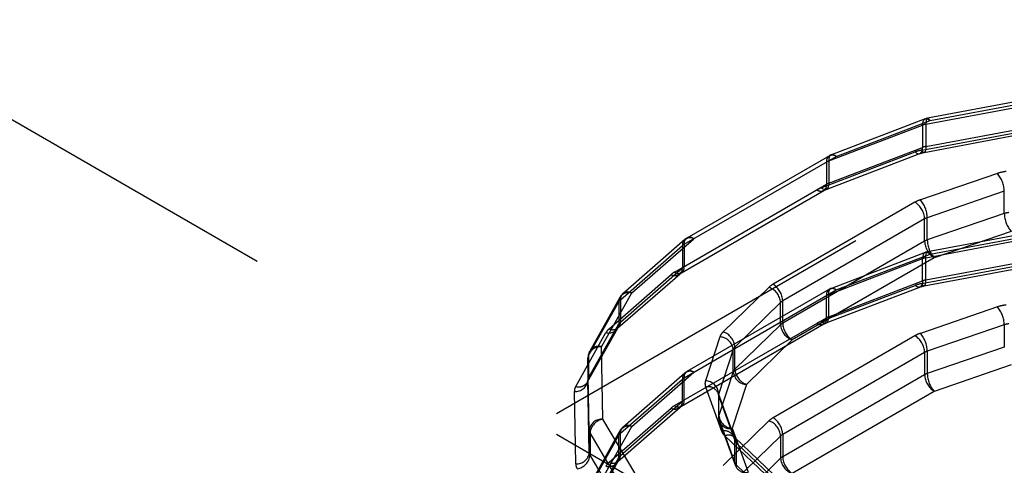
# Model space of a CAD drawing. Header units: inches. Extents: x 1907 to 2452, y -210 to -54.
# Tile 373 of 656: x 1991.365 to 1991.65, y -188.082 to -187.954. Entities that reach past the tile are written whole.
import ezdxf

# ---------------------------------------------------------------- set-up
doc = ezdxf.new("R2010")
doc.units = ezdxf.units.IN
doc.header["$LTSCALE"] = 0.5
doc.header["$MEASUREMENT"] = 0
doc.linetypes.add('HIDDEN', pattern=[0.22499999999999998, 0.15, -0.075])
doc.layers.add('SID-M-H', color=4, linetype='HIDDEN')

msp = doc.modelspace()

# ---------------------------------------------------------------- linework, layer by layer
at = {"layer": 'SID-M-H'}
for p, q in [((1991.780342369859, -188.2235556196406), (1990.366128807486, -187.4071475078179)), ((1991.780342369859, -187.9176182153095), (1990.631293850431, -188.5809498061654)), ((1991.654777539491, -187.9771516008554), (1991.627862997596, -187.9821848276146)), ((1991.628586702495, -187.9828400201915), (1991.65550124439, -187.9778067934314)), ((1991.627373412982, -187.9838925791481), (1991.654287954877, -187.9788593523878)), ((1991.599257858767, -187.994518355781), (1991.626416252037, -187.9841585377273)), ((1991.627183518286, -187.9823762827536), (1991.600025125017, -187.9927361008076)), ((1991.601428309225, -187.9931998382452), (1991.628586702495, -187.9828400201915)), ((1991.626416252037, -187.9841585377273), (1991.626457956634, -187.983567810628)), ((1991.626416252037, -187.9841585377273), (1991.626416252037, -187.990587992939)), ((1991.626457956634, -187.983567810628), (1991.626581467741, -187.9830726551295)), ((1991.626581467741, -187.9830726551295), (1991.626782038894, -187.9826920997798)), ((1991.626782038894, -187.9826920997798), (1991.627051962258, -187.9824407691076)), ((1991.627051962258, -187.9824407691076), (1991.627380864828, -187.9823283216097)), ((1991.627396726, -187.9833069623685), (1991.627373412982, -187.9838925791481)), ((1991.627373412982, -187.9838925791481), (1991.627373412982, -187.9903220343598)), ((1991.627380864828, -187.9823283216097), (1991.627756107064, -187.9823590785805)), ((1991.627465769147, -187.9828269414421), (1991.627396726, -187.9833069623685)), ((1991.627577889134, -187.9824709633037), (1991.627465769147, -187.9828269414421)), ((1991.627728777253, -187.9822527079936), (1991.627577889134, -187.9824709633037)), ((1991.627912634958, -187.9821805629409), (1991.627728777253, -187.9822527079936)), ((1991.627756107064, -187.9823590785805), (1991.628163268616, -187.9825318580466)), ((1991.6281223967, -187.9822573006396), (1991.627912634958, -187.9821805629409)), ((1991.628350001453, -187.982479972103), (1991.6281223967, -187.9822573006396)), ((1991.628163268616, -187.9825318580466), (1991.628586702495, -187.9828400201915)), ((1991.628586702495, -187.9828400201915), (1991.628350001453, -187.982479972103)), ((1991.626160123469, -187.9913745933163), (1991.653074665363, -187.9863413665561)), ((1991.626883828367, -187.9920297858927), (1991.653798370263, -187.9869965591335)), ((1991.627373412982, -187.9903220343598), (1991.654287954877, -187.9852888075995)), ((1991.597087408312, -188.0022663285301), (1991.624245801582, -187.9919065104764)), ((1991.59849059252, -188.002730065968), (1991.62564898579, -187.9923702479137)), ((1991.599257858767, -188.0009478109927), (1991.626416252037, -187.990587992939)), ((1991.600222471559, -187.9926881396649), (1991.599893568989, -187.9928005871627)), ((1991.600597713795, -187.9927188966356), (1991.600222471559, -187.9926881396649)), ((1991.601004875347, -187.9928916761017), (1991.600597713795, -187.9927188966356)), ((1991.624245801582, -187.9919065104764), (1991.62466923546, -187.9922146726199)), ((1991.62466923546, -187.9922146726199), (1991.625076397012, -187.992387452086)), ((1991.625076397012, -187.992387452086), (1991.625451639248, -187.9924182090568)), ((1991.625451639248, -187.9924182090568), (1991.625780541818, -187.992305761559)), ((1991.625780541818, -187.992305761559), (1991.626050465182, -187.9920544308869)), ((1991.626050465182, -187.9920544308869), (1991.626251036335, -187.9916738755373)), ((1991.626396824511, -187.9917346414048), (1991.626160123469, -187.9913745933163)), ((1991.626251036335, -187.9916738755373), (1991.626374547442, -187.991178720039)), ((1991.626374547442, -187.991178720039), (1991.626416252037, -187.990587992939)), ((1991.626624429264, -187.9919573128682), (1991.626396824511, -187.9917346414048)), ((1991.626834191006, -187.9920340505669), (1991.626624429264, -187.9919573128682)), ((1991.627018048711, -187.9919619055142), (1991.626834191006, -187.9920340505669)), ((1991.62716893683, -187.9917436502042), (1991.627018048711, -187.9919619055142)), ((1991.627281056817, -187.9913876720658), (1991.62716893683, -187.9917436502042)), ((1991.627350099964, -187.9909076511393), (1991.627281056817, -187.9913876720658)), ((1991.627373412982, -187.9903220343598), (1991.627350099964, -187.9909076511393)), ((1991.557448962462, -188.0185890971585), (1991.601428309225, -187.9931998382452)), ((1991.599459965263, -187.9930049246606), (1991.558264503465, -188.0167865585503)), ((1991.59864442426, -187.9948074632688), (1991.59864442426, -188.0012369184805)), ((1991.599299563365, -187.9939276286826), (1991.599257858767, -187.994518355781)), ((1991.599257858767, -187.994518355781), (1991.599257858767, -188.0009478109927)), ((1991.599423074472, -187.9934324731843), (1991.599299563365, -187.9939276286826)), ((1991.599623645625, -187.9930519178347), (1991.599423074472, -187.9934324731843)), ((1991.599893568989, -187.9928005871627), (1991.599623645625, -187.9930519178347)), ((1991.601428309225, -187.9931998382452), (1991.601004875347, -187.9928916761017)), ((1991.648051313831, -187.9981136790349), (1991.625773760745, -188.0057428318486)), ((1991.554665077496, -188.0266261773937), (1991.59864442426, -188.0012369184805)), ((1991.599257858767, -188.0009478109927), (1991.59921615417, -188.0015385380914)), ((1991.556633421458, -188.0268210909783), (1991.597828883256, -188.0030394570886)), ((1991.59751084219, -188.0025744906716), (1991.597087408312, -188.0022663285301)), ((1991.597918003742, -188.0027472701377), (1991.59751084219, -188.0025744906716)), ((1991.598293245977, -188.0027780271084), (1991.597918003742, -188.0027472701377)), ((1991.598622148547, -188.0026655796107), (1991.598293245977, -188.0027780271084)), ((1991.598892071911, -188.0024142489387), (1991.598622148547, -188.0026655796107)), ((1991.599092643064, -188.0020336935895), (1991.598892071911, -188.0024142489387)), ((1991.59921615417, -188.0015385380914), (1991.599092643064, -188.0020336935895)), ((1991.650059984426, -188.0032831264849), (1991.627782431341, -188.0109122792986)), ((1991.650059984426, -188.0097125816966), (1991.650059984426, -188.0032831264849)), ((1991.624223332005, -188.0064380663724), (1991.583164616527, -188.0301407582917)), ((1991.650059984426, -188.0097125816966), (1991.627782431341, -188.0173417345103)), ((1991.62700721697, -188.0112598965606), (1991.585948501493, -188.0349625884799)), ((1991.62700721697, -188.0176893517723), (1991.62700721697, -188.0112598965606)), ((1991.627782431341, -188.0173417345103), (1991.627782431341, -188.0109122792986)), ((1991.652068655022, -188.0148820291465), (1991.629791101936, -188.0225111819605)), ((1991.557642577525, -188.0172313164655), (1991.539697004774, -188.0329094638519)), ((1991.542287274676, -188.0326596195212), (1991.560232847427, -188.016981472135)), ((1991.62700721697, -188.0176893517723), (1991.585948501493, -188.0413920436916)), ((1991.627373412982, -188.0224693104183), (1991.654287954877, -188.017436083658)), ((1991.654777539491, -188.0157283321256), (1991.627862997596, -188.0207615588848)), ((1991.628586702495, -188.0214167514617), (1991.65550124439, -188.0163835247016)), ((1991.539002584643, -188.0346213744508), (1991.556948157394, -188.0189432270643)), ((1991.556948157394, -188.0189432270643), (1991.556948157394, -188.025372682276)), ((1991.557448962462, -188.0185890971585), (1991.557448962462, -188.0250185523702)), ((1991.627183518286, -188.0209530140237), (1991.600025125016, -188.0313128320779)), ((1991.627051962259, -188.0210175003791), (1991.626782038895, -188.0212688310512)), ((1991.627380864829, -188.0209050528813), (1991.627051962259, -188.0210175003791)), ((1991.627756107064, -188.0209358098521), (1991.627380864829, -188.0209050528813)), ((1991.627465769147, -188.0214036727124), (1991.627577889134, -188.021047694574)), ((1991.627577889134, -188.021047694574), (1991.627728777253, -188.0208294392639)), ((1991.627728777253, -188.0208294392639), (1991.627912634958, -188.0207572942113)), ((1991.628163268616, -188.0211085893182), (1991.627756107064, -188.0209358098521)), ((1991.627912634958, -188.0207572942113), (1991.6281223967, -188.02083403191)), ((1991.6281223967, -188.02083403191), (1991.628350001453, -188.0210567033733)), ((1991.628586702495, -188.0214167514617), (1991.628163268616, -188.0211085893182)), ((1991.628350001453, -188.0210567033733), (1991.628586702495, -188.0214167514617)), ((1991.629791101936, -188.0225111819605), (1991.588732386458, -188.0462138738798)), ((1991.599257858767, -188.0330950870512), (1991.626416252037, -188.0227352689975)), ((1991.601428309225, -188.0317765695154), (1991.628586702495, -188.0214167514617)), ((1991.626457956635, -188.0221445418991), (1991.626416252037, -188.0227352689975)), ((1991.626416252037, -188.0291647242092), (1991.626416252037, -188.0227352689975)), ((1991.626581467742, -188.0216493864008), (1991.626457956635, -188.0221445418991)), ((1991.626782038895, -188.0212688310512), (1991.626581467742, -188.0216493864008)), ((1991.627373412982, -188.0224693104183), (1991.627396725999, -188.0218836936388)), ((1991.627373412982, -188.02889876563), (1991.627373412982, -188.0224693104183)), ((1991.627373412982, -188.02889876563), (1991.654287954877, -188.0238655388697)), ((1991.627396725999, -188.0218836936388), (1991.627465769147, -188.0214036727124)), ((1991.539002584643, -188.0410508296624), (1991.556948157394, -188.025372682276)), ((1991.626160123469, -188.0299513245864), (1991.653074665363, -188.0249180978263)), ((1991.626883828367, -188.0306065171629), (1991.653798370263, -188.0255732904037)), ((1991.53571789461, -188.0430125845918), (1991.553663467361, -188.0273344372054)), ((1991.538308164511, -188.0427627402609), (1991.556253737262, -188.0270845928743)), ((1991.599257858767, -188.0395245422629), (1991.626416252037, -188.0291647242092)), ((1991.62637454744, -188.0297554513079), (1991.626251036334, -188.0302506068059)), ((1991.626416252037, -188.0291647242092), (1991.62637454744, -188.0297554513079)), ((1991.627281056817, -188.0299644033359), (1991.627350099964, -188.0294843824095)), ((1991.627350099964, -188.0294843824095), (1991.627373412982, -188.02889876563)), ((1991.557448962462, -188.0571658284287), (1991.601428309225, -188.0317765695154)), ((1991.599459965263, -188.0315816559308), (1991.558264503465, -188.0553632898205)), ((1991.581960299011, -188.0310358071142), (1991.568744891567, -188.0438963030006)), ((1991.597087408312, -188.0408430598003), (1991.624245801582, -188.0304832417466)), ((1991.598490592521, -188.041306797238), (1991.62564898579, -188.030946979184)), ((1991.599257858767, -188.0330950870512), (1991.599299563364, -188.0325043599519)), ((1991.599299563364, -188.0325043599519), (1991.599423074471, -188.0320092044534)), ((1991.599423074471, -188.0320092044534), (1991.599623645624, -188.0316286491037)), ((1991.599623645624, -188.0316286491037), (1991.599893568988, -188.0313773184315)), ((1991.599893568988, -188.0313773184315), (1991.600222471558, -188.0312648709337)), ((1991.600222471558, -188.0312648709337), (1991.600597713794, -188.0312956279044)), ((1991.600597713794, -188.0312956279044), (1991.601004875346, -188.0314684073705)), ((1991.601004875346, -188.0314684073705), (1991.601428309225, -188.0317765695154)), ((1991.62466923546, -188.0307914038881), (1991.624245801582, -188.0304832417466)), ((1991.625076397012, -188.0309641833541), (1991.62466923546, -188.0307914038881)), ((1991.625451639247, -188.0309949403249), (1991.625076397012, -188.0309641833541)), ((1991.625780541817, -188.0308824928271), (1991.625451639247, -188.0309949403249)), ((1991.62605046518, -188.0306311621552), (1991.625780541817, -188.0308824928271)), ((1991.626251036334, -188.0302506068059), (1991.62605046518, -188.0306311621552)), ((1991.626160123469, -188.0299513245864), (1991.626396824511, -188.030311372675)), ((1991.626396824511, -188.030311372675), (1991.626624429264, -188.0305340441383)), ((1991.626624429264, -188.0305340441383), (1991.626834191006, -188.0306107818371)), ((1991.626834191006, -188.0306107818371), (1991.627018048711, -188.0305386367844)), ((1991.627018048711, -188.0305386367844), (1991.62716893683, -188.0303203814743)), ((1991.62716893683, -188.0303203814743), (1991.627281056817, -188.0299644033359)), ((1991.529823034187, -188.0507114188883), (1991.538541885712, -188.0351739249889)), ((1991.538853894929, -188.0339477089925), (1991.530135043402, -188.0494852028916)), ((1991.533568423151, -188.0481971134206), (1991.542287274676, -188.0326596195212)), ((1991.538541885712, -188.0351739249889), (1991.538541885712, -188.0416033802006)), ((1991.539002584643, -188.0346213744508), (1991.539002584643, -188.0410508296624)), ((1991.585346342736, -188.035410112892), (1991.572130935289, -188.0482706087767)), ((1991.585346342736, -188.0418395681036), (1991.585346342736, -188.035410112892)), ((1991.585948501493, -188.0413920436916), (1991.585948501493, -188.0349625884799)), ((1991.59864442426, -188.0398136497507), (1991.59864442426, -188.033384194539)), ((1991.599257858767, -188.0395245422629), (1991.599257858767, -188.0330950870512)), ((1991.648051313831, -188.0366904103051), (1991.625773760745, -188.0443195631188)), ((1991.554665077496, -188.0652029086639), (1991.59864442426, -188.0398136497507)), ((1991.597087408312, -188.0408430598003), (1991.597510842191, -188.0411512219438)), ((1991.597510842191, -188.0411512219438), (1991.597918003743, -188.0413240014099)), ((1991.598622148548, -188.0412423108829), (1991.598892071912, -188.0409909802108)), ((1991.598892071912, -188.0409909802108), (1991.599092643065, -188.0406104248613)), ((1991.599092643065, -188.0406104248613), (1991.599216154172, -188.0401152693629)), ((1991.599216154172, -188.0401152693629), (1991.599257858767, -188.0395245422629)), ((1991.529511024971, -188.0583670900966), (1991.538229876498, -188.0428295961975)), ((1991.529823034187, -188.0571408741), (1991.538541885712, -188.0416033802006)), ((1991.538229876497, -188.0428295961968), (1991.538266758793, -188.0427612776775)), ((1991.538256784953, -188.0427802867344), (1991.538469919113, -188.0422170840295)), ((1991.538266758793, -188.0427612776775), (1991.538256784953, -188.0427802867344)), ((1991.538363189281, -188.0427126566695), (1991.538308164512, -188.0427627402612)), ((1991.538469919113, -188.0422170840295), (1991.538541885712, -188.0416033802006)), ((1991.556633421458, -188.0653978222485), (1991.597828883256, -188.0416161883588)), ((1991.585346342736, -188.0418395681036), (1991.572130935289, -188.0547000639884)), ((1991.597918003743, -188.0413240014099), (1991.598293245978, -188.0413547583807)), ((1991.598293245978, -188.0413547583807), (1991.598622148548, -188.0412423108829)), ((1991.650059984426, -188.041859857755), (1991.627782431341, -188.0494890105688)), ((1991.650059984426, -188.041859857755), (1991.650059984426, -188.0482893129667)), ((1991.526077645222, -188.0596551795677), (1991.534796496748, -188.0441176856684)), ((1991.567781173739, -188.0453675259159), (1991.563614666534, -188.0580353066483)), ((1991.588732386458, -188.0462138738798), (1991.575516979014, -188.0590743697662)), ((1991.624223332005, -188.0450147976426), (1991.583164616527, -188.0687174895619)), ((1991.53394992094, -188.0691155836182), (1991.533568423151, -188.0481971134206)), ((1991.571649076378, -188.049006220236), (1991.56748256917, -188.0616740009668)), ((1991.571649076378, -188.0554356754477), (1991.571649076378, -188.049006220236)), ((1991.572130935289, -188.0547000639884), (1991.572130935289, -188.0482706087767)), ((1991.650059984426, -188.0482893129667), (1991.627782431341, -188.0559184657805)), ((1991.627782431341, -188.0494890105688), (1991.627782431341, -188.0559184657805)), ((1991.530013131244, -188.0723542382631), (1991.529631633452, -188.051435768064)), ((1991.529631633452, -188.051435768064), (1991.529631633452, -188.0578652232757)), ((1991.529823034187, -188.0507114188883), (1991.529823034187, -188.0571408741)), ((1991.62700721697, -188.0498366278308), (1991.585948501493, -188.0735393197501)), ((1991.62700721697, -188.0498366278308), (1991.62700721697, -188.0562660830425)), ((1991.571649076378, -188.0554356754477), (1991.56748256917, -188.0681034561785)), ((1991.652068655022, -188.0534587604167), (1991.629791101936, -188.0610879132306)), ((1991.530013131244, -188.0787836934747), (1991.529631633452, -188.0578652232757)), ((1991.539002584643, -188.0731981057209), (1991.556948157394, -188.0575199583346)), ((1991.557642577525, -188.0558080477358), (1991.539697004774, -188.0714861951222)), ((1991.542287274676, -188.0712363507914), (1991.560232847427, -188.0555582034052)), ((1991.556948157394, -188.0639494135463), (1991.556948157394, -188.0575199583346)), ((1991.557448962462, -188.0635952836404), (1991.557448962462, -188.0571658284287)), ((1991.62700721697, -188.0562660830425), (1991.585948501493, -188.0799687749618)), ((1991.526076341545, -188.0820223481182), (1991.525694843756, -188.0611038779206)), ((1991.563644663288, -188.0598177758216), (1991.568280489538, -188.0725567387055)), ((1991.575516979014, -188.0590743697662), (1991.571350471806, -188.071742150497)), ((1991.629791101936, -188.0610879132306), (1991.588732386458, -188.08479060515)), ((1991.539002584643, -188.0796275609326), (1991.556948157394, -188.0639494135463)), ((1991.57198013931, -188.0744251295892), (1991.567344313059, -188.0616861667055)), ((1991.567413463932, -188.0620979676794), (1991.567413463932, -188.0685274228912)), ((1991.56748256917, -188.0681034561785), (1991.56748256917, -188.0616740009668)), ((1991.567497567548, -188.0625652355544), (1991.572133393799, -188.0753041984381)), ((1991.567497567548, -188.0689946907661), (1991.567497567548, -188.0625652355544)), ((1991.53571789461, -188.081589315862), (1991.553663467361, -188.0659111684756)), ((1991.538308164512, -188.081339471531), (1991.556253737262, -188.0656613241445)), ((1991.543250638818, -188.084784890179), (1991.53394992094, -188.0691155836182)), ((1991.567497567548, -188.0689946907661), (1991.572133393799, -188.0817336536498)), ((1991.581960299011, -188.0696125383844), (1991.568744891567, -188.0824730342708)), ((1991.530013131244, -188.0723542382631), (1991.530013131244, -188.0787836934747)), ((1991.538853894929, -188.0725244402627), (1991.530135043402, -188.0880619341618)), ((1991.533568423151, -188.0867738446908), (1991.542287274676, -188.0712363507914)), ((1991.567650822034, -188.0698737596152), (1991.572286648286, -188.0826127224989)), ((1991.571350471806, -188.071742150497), (1991.575986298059, -188.0844811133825)), ((1991.529823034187, -188.0892881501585), (1991.538541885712, -188.0737506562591)), ((1991.53952621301, -188.0887363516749), (1991.530225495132, -188.0730670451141)), ((1991.530225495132, -188.0730670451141), (1991.530225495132, -188.0794965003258)), ((1991.538541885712, -188.0801801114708), (1991.538541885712, -188.0737506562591)), ((1991.539002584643, -188.0796275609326), (1991.539002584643, -188.0731981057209)), ((1991.569254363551, -188.0739799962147), (1991.582973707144, -188.0870342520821)), ((1991.585687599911, -188.0873968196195), (1991.571968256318, -188.0743425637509)), ((1991.585346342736, -188.0739868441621), (1991.572130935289, -188.0868473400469)), ((1991.572133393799, -188.0817336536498), (1991.572133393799, -188.0753041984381)), ((1991.585346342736, -188.0739868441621), (1991.585346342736, -188.0804162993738)), ((1991.585948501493, -188.0735393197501), (1991.585948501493, -188.0799687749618)), ((1991.572620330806, -188.0760158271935), (1991.586339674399, -188.0890700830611)), ((1991.572620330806, -188.0824452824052), (1991.572620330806, -188.0760158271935)), ((1991.529823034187, -188.0957176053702), (1991.538541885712, -188.0801801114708)), ((1991.53952621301, -188.0951658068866), (1991.530225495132, -188.0794965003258)), ((1991.538469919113, -188.0807938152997), (1991.538270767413, -188.0813302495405)), ((1991.538541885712, -188.0801801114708), (1991.538469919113, -188.0807938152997)), ((1991.585346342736, -188.0804162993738), (1991.572130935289, -188.0932767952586)), ((1991.529511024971, -188.0969438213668), (1991.538229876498, -188.0814063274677)), ((1991.538256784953, -188.0813570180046), (1991.538229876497, -188.081406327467)), ((1991.538270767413, -188.0813302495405), (1991.538256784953, -188.0813570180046)), ((1991.572620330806, -188.0824452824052), (1991.586339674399, -188.0954995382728))]:
    msp.add_line(p, q, dxfattribs=at)
for centre, radius, start, end in [((1991.628377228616, -187.9893605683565), 0.005559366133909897, 100.4025526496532, 110.6546205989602), ((1991.628586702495, -187.9860547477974), 0.00393700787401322, 100.5924044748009, 110.8798105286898), ((1991.601428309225, -187.9964145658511), 0.003937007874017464, 110.8798105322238, 119.9973117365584), ((1991.628167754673, -188.0023105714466), 0.01111873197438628, 100.402552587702, 110.6546207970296), ((1991.628377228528, -187.995790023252), 0.005559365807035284, 100.4025523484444, 110.6546209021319), ((1991.600341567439, -187.994532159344), 0.001719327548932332, 50.79671475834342, 189.21403698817), ((1991.600768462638, -187.9985189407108), 0.004276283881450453, 110.6863233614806, 119.7820390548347), ((1991.651848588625, -188.009392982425), 0.01190134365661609, 96.02288446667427, 108.6062501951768), ((1991.642038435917, -188.0034250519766), 0.008022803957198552, 1.013630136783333, 41.45521990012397), ((1991.596947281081, -188.0015122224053), 0.001719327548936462, 230.7967147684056, 9.214036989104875), ((1991.600768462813, -188.0049483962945), 0.004276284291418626, 110.6863237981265, 119.7820386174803), ((1991.600108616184, -188.0102674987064), 0.008552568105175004, 110.686323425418, 119.7820387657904), ((1991.628591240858, -188.0141024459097), 0.008821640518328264, 108.6256024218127, 119.6786966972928), ((1991.620963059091, -188.011534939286), 0.006050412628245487, 2.605478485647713, 57.39452166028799), ((1991.619760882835, -188.0110542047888), 0.008022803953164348, 1.013630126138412, 41.45521991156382), ((1991.651958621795, -188.0153522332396), 0.005950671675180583, 96.02288435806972, 108.6062504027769), ((1991.658081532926, -188.0095706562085), 0.008022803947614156, 181.0136301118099, 221.4552199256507), ((1991.629191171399, -188.0150920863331), 0.00441082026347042, 108.6256024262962, 119.678696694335), ((1991.559142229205, -188.0188861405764), 0.00219481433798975, 60.20443273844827, 181.4904147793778), ((1991.559146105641, -188.0183137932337), 0.001719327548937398, 50.79671476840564, 189.2140369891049), ((1991.560232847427, -188.0201961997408), 0.003937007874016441, 119.9973117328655, 131.1420833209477), ((1991.629191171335, -188.0215215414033), 0.004410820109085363, 108.6256022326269, 119.6786968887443), ((1991.63305137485, -188.0174143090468), 0.006050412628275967, 182.6054784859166, 237.3945216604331), ((1991.635803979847, -188.0171998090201), 0.008022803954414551, 181.013630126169, 221.4552199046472), ((1991.559018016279, -188.0213392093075), 0.003166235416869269, 119.7065632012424, 130.8233215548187), ((1991.628586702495, -188.0246314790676), 0.00393700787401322, 100.5924044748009, 110.8798105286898), ((1991.628377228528, -188.0279372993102), 0.005559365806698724, 100.4025523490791, 110.6546209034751), ((1991.554754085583, -188.0254297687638), 0.002194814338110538, 240.204432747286, 1.490414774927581), ((1991.557803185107, -188.0321264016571), 0.006332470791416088, 119.7065631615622, 130.8233215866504), ((1991.555751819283, -188.025293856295), 0.001719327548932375, 230.7967147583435, 9.214036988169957), ((1991.559018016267, -188.0277686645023), 0.003166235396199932, 119.706563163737, 130.8233215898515), ((1991.628377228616, -188.0343667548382), 0.005559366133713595, 100.4025526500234, 110.6546205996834), ((1991.54139643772, -188.0353793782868), 0.00286193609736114, 71.86417235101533, 175.8832968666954), ((1991.541196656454, -188.0345642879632), 0.002194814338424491, 60.20443274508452, 181.4904147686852), ((1991.586163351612, -188.0354334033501), 0.006083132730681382, 119.5352549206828, 133.7042106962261), ((1991.580322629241, -188.0358011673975), 0.005038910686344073, 4.451026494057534, 71.03413889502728), ((1991.579904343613, -188.0352376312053), 0.006050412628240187, 2.605478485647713, 57.39452166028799), ((1991.600341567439, -188.0331088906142), 0.001719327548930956, 50.79671475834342, 189.214036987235), ((1991.601428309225, -188.0349912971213), 0.00393700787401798, 110.8798105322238, 119.9973117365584), ((1991.628167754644, -188.0408873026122), 0.01111873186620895, 100.4025525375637, 110.6546208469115), ((1991.540378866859, -188.0362372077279), 0.00212251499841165, 130.4226192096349, 149.9368525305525), ((1991.542287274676, -188.035874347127), 0.003937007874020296, 131.1420833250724, 150.7010752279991), ((1991.587447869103, -188.0376089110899), 0.003041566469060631, 119.5352552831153, 133.7042105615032), ((1991.600768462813, -188.0370956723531), 0.004276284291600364, 110.6863237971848, 119.7820386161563), ((1991.651848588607, -188.0479697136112), 0.01190134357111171, 96.02288442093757, 108.6062502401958), ((1991.642038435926, -188.0420017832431), 0.008022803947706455, 1.013630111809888, 41.45521992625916), ((1991.536808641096, -188.0411606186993), 0.002196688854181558, 315.0462967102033, 2.864798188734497), ((1991.540378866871, -188.042666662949), 0.00212251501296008, 130.4226192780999, 149.9368524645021), ((1991.596947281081, -188.0400889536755), 0.001719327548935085, 230.7967147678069, 9.214036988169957), ((1991.600108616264, -188.0488442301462), 0.008552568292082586, 110.6863235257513, 119.7820386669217), ((1991.600768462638, -188.0435251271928), 0.004276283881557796, 110.6863233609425, 119.7820390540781), ((1991.53561455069, -188.0410783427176), 0.00314750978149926, 254.9355669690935, 326.1932617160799), ((1991.538470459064, -188.0462442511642), 0.004245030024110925, 130.4226192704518, 149.9368524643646), ((1991.536805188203, -188.0407328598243), 0.002525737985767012, 244.5016245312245, 306.517210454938), ((1991.57126244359, -188.0465966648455), 0.003691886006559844, 132.9934607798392, 160.5532997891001), ((1991.567107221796, -188.0486616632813), 0.005038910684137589, 4.451026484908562, 71.03413887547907), ((1991.587447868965, -188.0440383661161), 0.003041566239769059, 119.5352547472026, 133.704211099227), ((1991.590370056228, -188.041448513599), 0.005038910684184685, 184.4510264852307, 251.0341388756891), ((1991.591992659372, -188.0411170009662), 0.006050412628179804, 182.60547848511, 237.3945216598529), ((1991.651958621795, -188.0474995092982), 0.005950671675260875, 96.02288435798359, 108.6062504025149), ((1991.567583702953, -188.0494525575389), 0.004089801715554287, 6.265409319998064, 87.23247134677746), ((1991.628591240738, -188.0526791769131), 0.00882164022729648, 108.6256022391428, 119.6786968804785), ((1991.620963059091, -188.0501116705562), 0.006050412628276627, 2.605478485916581, 57.39452166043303), ((1991.619760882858, -188.04963093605), 0.0080228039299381, 1.013630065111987, 41.45521997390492), ((1991.533568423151, -188.0514118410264), 0.003937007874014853, 150.701075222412, 180), ((1991.533265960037, -188.0518414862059), 0.003656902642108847, 85.25563529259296, 173.6301579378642), ((1991.532677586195, -188.0509168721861), 0.002861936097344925, 71.86417235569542, 175.8832968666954), ((1991.573389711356, -188.0496207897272), 0.001845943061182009, 132.9934614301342, 160.5532995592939), ((1991.629191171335, -188.053668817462), 0.004410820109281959, 108.6256022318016, 119.6786968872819), ((1991.531052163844, -188.0514236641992), 0.0014205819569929, 149.9089408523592, 180.4881863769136), ((1991.559142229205, -188.0574628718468), 0.002194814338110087, 60.20443274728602, 181.4904147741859), ((1991.559146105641, -188.0568905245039), 0.001719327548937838, 50.79671476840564, 189.2140369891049), ((1991.560232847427, -188.058772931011), 0.00393700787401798, 119.9973117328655, 131.1420833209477), ((1991.573389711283, -188.0560502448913), 0.001845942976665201, 132.9934607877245, 160.5533002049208), ((1991.575714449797, -188.0549893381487), 0.0040898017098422, 186.2654092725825, 267.23247138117), ((1991.577154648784, -188.0543090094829), 0.005038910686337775, 184.4510264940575, 251.0341388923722), ((1991.525997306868, -188.0574595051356), 0.003656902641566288, 265.2556353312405, 353.6301579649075), ((1991.526968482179, -188.0569354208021), 0.002861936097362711, 251.8641723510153, 355.8832968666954), ((1991.531052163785, -188.0578531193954), 0.00142058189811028, 149.9089401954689, 180.4881870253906), ((1991.559018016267, -188.0599159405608), 0.003166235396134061, 119.7065631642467, 130.8233215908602), ((1991.56616076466, -188.0588839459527), 0.002683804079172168, 161.5662678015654, 200.3619845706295), ((1991.56341719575, -188.0621203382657), 0.004089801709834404, 6.265409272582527, 87.23247137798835), ((1991.629191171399, -188.0600982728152), 0.004410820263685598, 108.6256024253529, 119.6786966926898), ((1991.63305137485, -188.055991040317), 0.006050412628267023, 182.6054784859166, 237.3945216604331), ((1991.635803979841, -188.0557765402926), 0.008022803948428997, 181.0136301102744, 221.4552199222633), ((1991.528535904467, -188.0610796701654), 0.002841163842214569, 149.9089405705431, 180.4881869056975), ((1991.564386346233, -188.0628529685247), 0.003124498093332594, 5.283816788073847, 103.731760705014), ((1991.554754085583, -188.0640065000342), 0.002194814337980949, 240.2044327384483, 1.490414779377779), ((1991.555751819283, -188.0638705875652), 0.001719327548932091, 230.7967147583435, 9.214036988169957), ((1991.559018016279, -188.0663453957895), 0.003166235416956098, 119.7065632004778, 130.8233215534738), ((1991.568755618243, -188.0620983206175), 0.001341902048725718, 161.5662679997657, 200.361984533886), ((1991.557803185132, -188.0707031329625), 0.006332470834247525, 119.7065631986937, 130.8233215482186), ((1991.533647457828, -188.0727599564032), 0.003656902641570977, 85.25563533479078, 173.6301579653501), ((1991.534654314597, -188.0735104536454), 0.004450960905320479, 99.10571384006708, 174.2826619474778), ((1991.571350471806, -188.0685274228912), 0.00393700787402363, 180, 199.9969138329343), ((1991.568755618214, -188.0685277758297), 0.00134190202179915, 161.5662676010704, 200.3619849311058), ((1991.571547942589, -188.0676571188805), 0.004089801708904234, 186.2654092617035, 267.2324713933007), ((1991.570608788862, -188.0687069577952), 0.003124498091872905, 185.2838167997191, 283.73176069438), ((1991.586163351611, -188.0740101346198), 0.00608313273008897, 119.5352549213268, 133.7042106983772), ((1991.580322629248, -188.0743778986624), 0.005038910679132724, 4.451026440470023, 71.03413894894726), ((1991.579904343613, -188.0738143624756), 0.006050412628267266, 2.605478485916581, 57.39452166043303), ((1991.531456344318, -188.0723123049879), 0.001443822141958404, 181.6642891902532, 211.5160643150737), ((1991.54139643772, -188.073956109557), 0.002861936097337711, 71.86417235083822, 175.8832968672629), ((1991.542287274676, -188.0744510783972), 0.003937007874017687, 131.1420833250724, 150.7010752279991), ((1991.541196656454, -188.073141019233), 0.002194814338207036, 60.20443273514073, 181.4904147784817), ((1991.569022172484, -188.075591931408), 0.003124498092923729, 5.283816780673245, 103.7317607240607), ((1991.540378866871, -188.0748139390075), 0.002122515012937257, 130.4226192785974, 149.9368524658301), ((1991.571801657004, -188.0711921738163), 0.00377632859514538, 201.1829410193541, 227.5813811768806), ((1991.570331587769, -188.0759994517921), 0.002288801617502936, 359.5900695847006, 118.0764902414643), ((1991.573893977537, -188.0746219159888), 0.001888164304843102, 201.1829410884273, 227.5813811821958), ((1991.587447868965, -188.0761856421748), 0.003041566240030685, 119.5352547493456, 133.7042111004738), ((1991.526378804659, -188.0783779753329), 0.003656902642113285, 265.2556352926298, 353.6301579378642), ((1991.52579667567, -188.0790530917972), 0.004450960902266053, 279.1057138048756, 354.282661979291), ((1991.531456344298, -188.0787417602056), 0.00144382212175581, 181.6642889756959, 211.5160645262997), ((1991.536808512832, -188.0796846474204), 0.002194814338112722, 240.204432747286, 1.490414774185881), ((1991.54037886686, -188.0812433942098), 0.002122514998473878, 130.4226192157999, 149.9368525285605), ((1991.587447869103, -188.0826150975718), 0.003041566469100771, 119.5352552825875, 133.7042105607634), ((1991.590370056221, -188.0800252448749), 0.005038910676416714, 184.4510264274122, 251.0341389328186), ((1991.591992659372, -188.0796937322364), 0.006050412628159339, 182.6054784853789, 237.3945216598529), ((1991.528962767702, -188.0819384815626), 0.002887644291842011, 181.664289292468, 211.5160643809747), ((1991.53561455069, -188.0796550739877), 0.00314750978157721, 254.9355669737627, 326.1932617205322), ((1991.538470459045, -188.084820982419), 0.004245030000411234, 130.4226192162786, 149.9368525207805), ((1991.575244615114, -188.0814459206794), 0.003124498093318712, 185.2838167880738, 283.7317607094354), ((1991.573893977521, -188.0810513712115), 0.001888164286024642, 201.1829409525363, 227.5813813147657)]:
    msp.add_arc(centre, radius, start, end, dxfattribs=at)
for points, knots in [([(1991.625676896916, -187.9923829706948), (1991.6258650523, -187.9923068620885), (1991.626213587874, -187.9921658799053), (1991.626672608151, -187.9920726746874), (1991.626883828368, -187.9920297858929)], [0, 0, 0, 0, 0.5398455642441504, 1, 1, 1, 1]), ([(1991.597899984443, -188.0030176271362), (1991.597962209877, -188.002976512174), (1991.598101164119, -188.0028846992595), (1991.598352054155, -188.002785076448), (1991.59849059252, -188.0027300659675)], [0, 0, 0, 0, 0.4478124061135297, 1, 1, 1, 1]), ([(1991.556296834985, -188.0270593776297), (1991.556321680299, -188.0270335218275), (1991.556370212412, -188.0269830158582), (1991.556547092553, -188.0268742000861), (1991.556633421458, -188.0268210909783)], [0, 0, 0, 0, 0.5119355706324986, 1, 1, 1, 1]), ([(1991.625677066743, -188.0309596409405), (1991.625865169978, -188.0308835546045), (1991.626213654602, -188.0307425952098), (1991.626672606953, -188.0306494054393), (1991.626883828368, -188.0306065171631)], [0, 0, 0, 0, 0.5397748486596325, 1, 1, 1, 1]), ([(1991.538249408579, -188.0427475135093), (1991.538230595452, -188.0427956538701), (1991.538180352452, -188.0429242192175), (1991.538258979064, -188.0428248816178), (1991.538308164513, -188.042762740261)], [0, 0, 0, 0, 0.3744427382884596, 1, 1, 1, 1]), ([(1991.597870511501, -188.0416119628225), (1991.597940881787, -188.0415650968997), (1991.598087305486, -188.0414675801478), (1991.598352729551, -188.041361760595), (1991.59849059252, -188.0413067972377)], [0, 0, 0, 0, 0.4805935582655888, 1, 1, 1, 1]), ([(1991.529585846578, -188.0578506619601), (1991.529592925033, -188.0579714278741), (1991.529606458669, -188.0582023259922), (1991.529541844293, -188.0583138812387), (1991.529511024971, -188.0583670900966)], [0, 0, 0, 0, 0.5230268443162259, 1, 1, 1, 1]), ([(1991.567351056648, -188.0617343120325), (1991.567362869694, -188.0617560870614), (1991.567399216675, -188.0618230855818), (1991.567381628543, -188.0619835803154), (1991.567369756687, -188.0620919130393)], [0, 0, 0, 0, 0.3250076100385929, 1, 1, 1, 1]), ([(1991.556296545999, -188.0656363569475), (1991.556321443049, -188.0656104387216), (1991.556370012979, -188.0655598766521), (1991.556547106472, -188.0654509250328), (1991.556633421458, -188.0653978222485)], [0, 0, 0, 0, 0.5126021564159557, 1, 1, 1, 1]), ([(1991.572007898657, -188.0743734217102), (1991.571964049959, -188.0743272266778), (1991.571867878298, -188.0742259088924), (1991.571940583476, -188.0743549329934), (1991.57198013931, -188.0744251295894)], [0, 0, 0, 0, 0.4559419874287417, 1, 1, 1, 1]), ([(1991.538249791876, -188.0813231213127), (1991.53823075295, -188.0813718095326), (1991.538180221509, -188.081501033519), (1991.538259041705, -188.0814015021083), (1991.538308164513, -188.0813394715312)], [0, 0, 0, 0, 0.3767738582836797, 1, 1, 1, 1])]:
    msp.add_open_spline(points, degree=3, knots=knots, dxfattribs=at)

doc.saveas('drawing.dxf')
